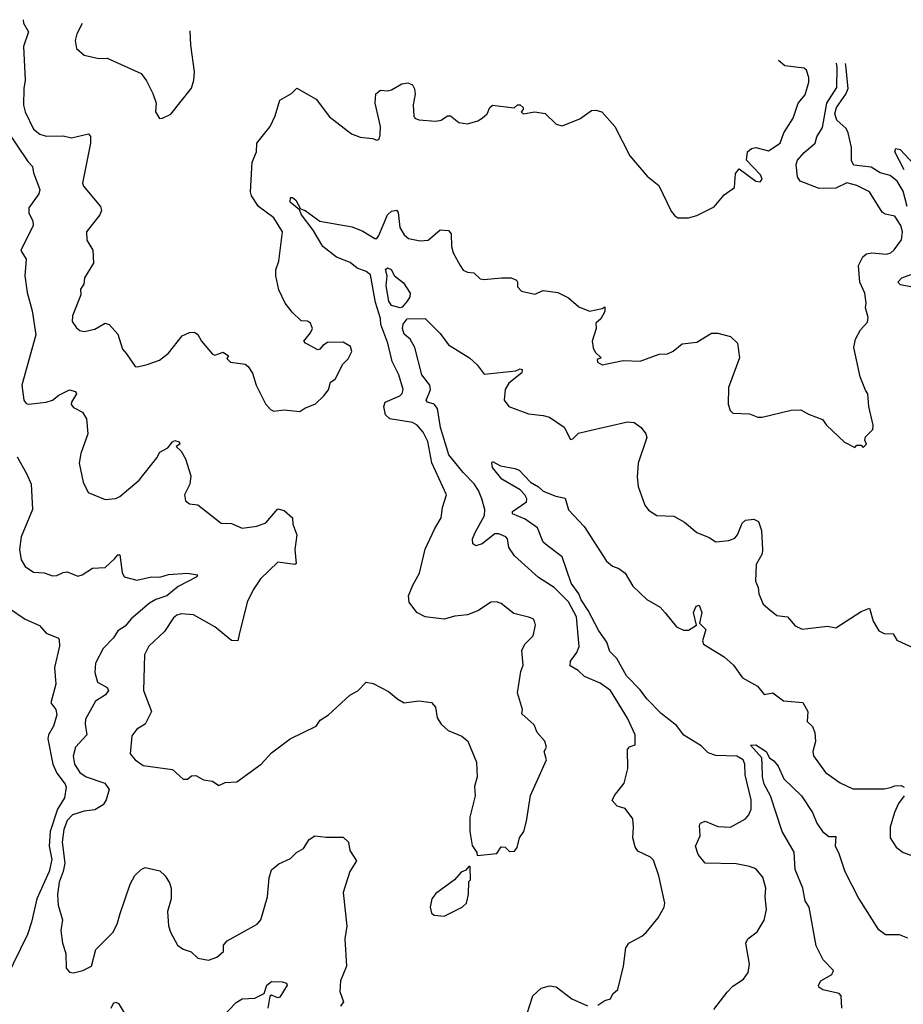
# Model space of a CAD drawing. Extents: x 1245515 to 1420776, y 606314 to 671314.
# Tile 317 of 385: x 1377389 to 1381585, y 657614 to 662292. Entities that reach past the tile are written whole.
import ezdxf

# ---------------------------------------------------------------- set-up
doc = ezdxf.new("R2010")
doc.units = 0

msp = doc.modelspace()

# ---------------------------------------------------------------- linework, layer by layer
at = {"layer": '0CON10XD'}
for points in [[(1377404.9, 662292.2), (1377406.5, 662275), (1377430.4, 662235), (1377407.6, 662165), (1377415.4, 662005), (1377407.9, 661965), (1377406.2, 661886.2), (1377414.7, 661854.7), (1377455, 661772.5), (1377485, 661748.2), (1377515, 661739.1), (1377595, 661740), (1377635, 661731.1), (1377715, 661750), (1377725, 661737.5), (1377725.6, 661705), (1377687.5, 661515), (1377691.1, 661501.1), (1377772, 661405), (1377778, 661385), (1377770, 661365), (1377705.9, 661284.1), (1377708, 661245), (1377736.5, 661196.5), (1377740, 661135), (1377696.2, 661065), (1377693.3, 661035), (1377678.3, 661011.7), (1377678.8, 660985), (1377639.4, 660885), (1377638.3, 660858.3), (1377658, 660828), (1377675, 660815.7), (1377695, 660811.4), (1377745, 660822.5), (1377795, 660850), (1377813.6, 660843.6), (1377855, 660797.5), (1377877.3, 660727.3), (1377896.2, 660705), (1377937.5, 660645), (1377947.7, 660642.3), (1377995, 660653.3), (1378052.5, 660675), (1378095, 660707.5), (1378160.5, 660789.5), (1378195, 660805.7), (1378218.3, 660808.3), (1378235, 660796.7), (1378252.5, 660765), (1378305, 660702.5), (1378315, 660697.5), (1378355, 660712.5), (1378380, 660695), (1378373, 660683), (1378390, 660665), (1378460, 660655), (1378473.9, 660643.9), (1378495, 660612.5), (1378512, 660555), (1378556.4, 660466.4), (1378580.7, 660440.7), (1378595, 660432.5), (1378645, 660438), (1378719.3, 660430.7), (1378743, 660447), (1378793.6, 660466.4), (1378833.3, 660505), (1378856, 660534), (1378865, 660570), (1378887.5, 660585), (1378924, 660655), (1378949.1, 660680.9), (1378966, 660715), (1378959.7, 660739.7), (1378925, 660760.4), (1378851.2, 660758.8), (1378828.6, 660745), (1378815, 660726.2), (1378805, 660724), (1378746.7, 660755), (1378737.5, 660765), (1378770, 660805), (1378778.8, 660825), (1378770.7, 660850.7), (1378755, 660860), (1378725, 660861.2), (1378682.4, 660902.4), (1378650, 660945), (1378619.2, 661009.2), (1378605.7, 661075), (1378605.9, 661104.1), (1378620, 661145), (1378636.5, 661285), (1378595, 661350.6), (1378522.2, 661405), (1378490.5, 661455), (1378484.6, 661474.6), (1378493.3, 661615), (1378513.1, 661665), (1378515.7, 661705), (1378578.1, 661785), (1378601.4, 661835), (1378625, 661910), (1378679.1, 661940.9), (1378705, 661967.5), (1378796.2, 661915), (1378860.3, 661830.3), (1378965, 661750), (1379005, 661733.3), (1379065, 661727.5), (1379085, 661720), (1379096.7, 661725), (1379101.2, 661745), (1379101.9, 661785), (1379076.5, 661895), (1379080.7, 661939.3), (1379102.7, 661957.3), (1379135, 661954), (1379155, 661958.8), (1379203.2, 661986.8), (1379231.7, 661991.7), (1379255, 661983.3), (1379264.3, 661964.3), (1379267.6, 661937.6), (1379257.9, 661887.9), (1379260, 661835), (1379265, 661823.8), (1379285, 661816.2), (1379365, 661810), (1379390, 661815), (1379420, 661835), (1379435, 661836.2), (1379475, 661803.3), (1379515, 661798), (1379565, 661812), (1379585.6, 661824.4), (1379608.8, 661845), (1379622, 661875), (1379634.5, 661885.5), (1379737, 661873), (1379753, 661887), (1379765, 661887.5), (1379780, 661875), (1379780, 661865), (1379770, 661855), (1379780, 661845), (1379835.9, 661854.1), (1379885, 661846.2), (1379936.4, 661796.4), (1379965, 661787.5), (1380049.5, 661820.5), (1380105, 661860), (1380125, 661862.5), (1380153.9, 661853.9), (1380214.5, 661784.5), (1380286.1, 661646.1), (1380368.8, 661548.8), (1380424.2, 661505), (1380482.7, 661382.7), (1380499.6, 661359.6), (1380515, 661350.6), (1380565, 661351.4), (1380605, 661361.2), (1380686.4, 661403.6), (1380735, 661460), (1380783.8, 661495), (1380788.1, 661561.9), (1380805, 661583.8), (1380885, 661525.6), (1380905, 661521.8), (1380915.6, 661535), (1380907.1, 661555), (1380840.8, 661625), (1380845.8, 661665), (1380865, 661680), (1380885, 661684.5), (1380945, 661669.6), (1381000, 661705), (1381018.6, 661755), (1381062.9, 661825), (1381085.6, 661895), (1381119.5, 661935), (1381135.8, 661995), (1381137, 662017), (1381125, 662052.5), (1381115, 662061.2), (1381023.3, 662073.3), (1380992.6, 662097.7)], [(1377685.7, 662273.8), (1377660.6, 662225), (1377653, 662193), (1377658, 662155), (1377695, 662124.2), (1377765, 662107.5), (1377805, 662110), (1377965, 662036.7), (1377991.2, 662001.2), (1378021.7, 661941.7), (1378036.7, 661895), (1378033.9, 661853.9), (1378053, 661823), (1378066.4, 661823.6), (1378105.9, 661844.1), (1378205, 661967.5), (1378215.7, 662005), (1378218.6, 662045), (1378201.9, 662171.9), (1378199, 662240)], [(1380535, 660752.5), (1380605, 660760), (1380675, 660803.3), (1380705, 660803.3), (1380765, 660787.5), (1380797.5, 660755), (1380807.1, 660685), (1380754.4, 660545), (1380753.8, 660465), (1380763.3, 660435), (1380775, 660422.5), (1380855, 660420), (1380893.6, 660403.6), (1380915, 660403.8), (1381052.3, 660437.7), (1381098.3, 660438.3), (1381135, 660417.5), (1381202, 660392), (1381220, 660365), (1381306.7, 660285), (1381355, 660260), (1381365, 660270), (1381385, 660270), (1381395, 660260), (1381410, 660275), (1381402.5, 660295), (1381405, 660310), (1381440, 660345), (1381442.5, 660365), (1381422, 660455), (1381417.5, 660515), (1381405, 660532.5), (1381380.6, 660595), (1381350, 660735), (1381357.5, 660775), (1381382, 660818), (1381415.7, 660855), (1381417.8, 660877.8), (1381406.1, 660923.9), (1381409.2, 660945), (1381402.7, 660992.7), (1381378.8, 661045), (1381372, 661125), (1381392.5, 661165), (1381410.5, 661179.5), (1381435, 661184.4), (1381505, 661178.2), (1381525.3, 661184.7), (1381541.7, 661198.3), (1381576.4, 661246.4), (1381581.8, 661285), (1381573.3, 661315), (1381545, 661358.5), (1381498.3, 661368.3), (1381485, 661377.1), (1381425, 661474.4), (1381365, 661504.4), (1381317.3, 661517.3), (1381265, 661491), (1381185, 661490), (1381095, 661524.3), (1381082.9, 661545), (1381076.7, 661605), (1381082.1, 661625), (1381115, 661662), (1381166.7, 661705), (1381174.7, 661735), (1381200.8, 661779.3), (1381222.7, 661895), (1381269.7, 661969.7), (1381271.3, 662065), (1381267.4, 662085.6)], [(1381604.3, 661405), (1381585, 661478.2), (1381555.6, 661525), (1381522.6, 661552.6), (1381475, 661565.1), (1381432, 661592), (1381350.5, 661600.5), (1381338.7, 661621.3), (1381339.6, 661685), (1381323.6, 661755), (1381313.4, 661775), (1381269.7, 661815), (1381259.3, 661845), (1381267.7, 661875), (1381312.4, 661937.6), (1381323.4, 661965), (1381312.8, 662075), (1381310.2, 662083.7)], [(1377319.2, 661779.2), (1377428.1, 661618.1), (1377449.4, 661595), (1377454.3, 661565), (1377484.4, 661485), (1377480, 661465), (1377432.1, 661397.9), (1377432.7, 661375), (1377451.4, 661335), (1377452.9, 661315), (1377394, 661195), (1377419.4, 661155), (1377412.9, 661075), (1377425, 660996.7), (1377448.3, 660908.3), (1377465.7, 660795), (1377399.2, 660555), (1377409.2, 660485), (1377419.2, 660469.2), (1377430, 660465), (1377515.3, 660474.7), (1377545, 660484.4), (1377575, 660507.5), (1377625, 660532.9), (1377653.8, 660525), (1377658, 660515), (1377634.2, 660475), (1377633.1, 660463.1), (1377645, 660450), (1377687.7, 660427.7), (1377705.6, 660395), (1377712.2, 660325), (1377678.7, 660231.3), (1377671.4, 660185), (1377690, 660095), (1377713.8, 660045), (1377795, 660012.5), (1377845, 660017.5), (1377865, 660026.7), (1377956.9, 660105), (1378039.9, 660210.1), (1378055, 660238), (1378092.4, 660257.6), (1378115, 660286.7), (1378125, 660293.3), (1378146.4, 660286.4), (1378150, 660275), (1378132.5, 660265), (1378155, 660242.5), (1378175.7, 660205), (1378201.2, 660125), (1378196.7, 660085), (1378171.2, 660035), (1378176.4, 660006.4), (1378195, 659992.5), (1378235, 659986.7), (1378345, 659900), (1378395, 659898.8), (1378445, 659876.2), (1378515, 659886), (1378557.9, 659902.1), (1378615, 659968.8), (1378645, 659960), (1378684.2, 659925), (1378685.7, 659895), (1378704.4, 659845), (1378695.5, 659775), (1378701.7, 659708.3), (1378695, 659704.4), (1378615, 659714), (1378532.5, 659635), (1378497, 659583), (1378469.5, 659525), (1378431.7, 659371.7), (1378425, 659341.2), (1378395, 659341.9), (1378315, 659406.9), (1378215, 659464.3), (1378155, 659468.9), (1378135, 659462.9), (1378119.8, 659450.2), (1378077.1, 659385), (1378001.9, 659315), (1377981.1, 659275), (1377976.9, 659105), (1378014.3, 659005), (1377985.5, 658944.5), (1377945, 658920.8), (1377921.1, 658888.9), (1377913.9, 658803.9), (1377936.7, 658775), (1377975, 658749.2), (1378115, 658730), (1378165, 658684.2), (1378185, 658683.3), (1378205, 658700), (1378225, 658701.2), (1378261.2, 658681.2), (1378305, 658673.8), (1378335, 658653.8), (1378365, 658668), (1378419.7, 658670.3), (1378535.5, 658754.5), (1378585, 658808.6), (1378673.3, 658875), (1378796.7, 658935), (1378815.8, 658964.2), (1378855, 658988.8), (1378957.3, 659082.7), (1378995, 659104), (1379035, 659144), (1379067.7, 659137.7), (1379140.7, 659100.7), (1379183.9, 659063.9), (1379215, 659046.7), (1379285, 659056.2), (1379345, 659047.5), (1379363.3, 659025), (1379371.2, 658975), (1379391.2, 658945), (1379423.3, 658915), (1379488.6, 658888.6), (1379516.7, 658865), (1379558, 658765), (1379562, 658695), (1379548.3, 658648.3), (1379552, 658605), (1379526.4, 658503.6), (1379526.7, 658435), (1379538.3, 658368.3), (1379560, 658335), (1379561.7, 658321.7), (1379655, 658330), (1379675, 658362.5), (1379695, 658360), (1379715, 658340), (1379738.3, 658341.7), (1379751.7, 658358.3), (1379762.5, 658405), (1379782.5, 658435), (1379796.1, 658483.9), (1379814.2, 658605.8), (1379891.2, 658775), (1379880, 658815), (1379890, 658835), (1379882, 658865), (1379846, 658905), (1379831.7, 658941.7), (1379774.1, 658994.1), (1379776.2, 659015), (1379753.2, 659093.2), (1379769.4, 659195), (1379780, 659225), (1379774.3, 659295), (1379787.5, 659325), (1379827.1, 659365), (1379838, 659415), (1379833.9, 659433.9), (1379826.7, 659445), (1379805, 659454), (1379735, 659471.4), (1379675, 659518.8), (1379653.9, 659526.1), (1379626.1, 659523.9), (1379567.5, 659485), (1379515, 659464.2), (1379455, 659457.8), (1379405, 659444.3), (1379314.4, 659454.4), (1379275, 659475.8), (1379238, 659525), (1379236, 659555), (1379256, 659605), (1379288.3, 659661.7), (1379315, 659776.2), (1379360, 659875), (1379390, 659925), (1379396.9, 659975), (1379415.7, 660035), (1379346.8, 660186.8), (1379327.4, 660287.4), (1379305, 660332), (1379275.9, 660365.9), (1379255, 660377.6), (1379146.2, 660395), (1379126.2, 660415), (1379117.5, 660455), (1379124.2, 660475), (1379194.4, 660505), (1379205, 660515.7), (1379209.7, 660535), (1379189.7, 660605), (1379158.3, 660668.3), (1379136.8, 660755), (1379103.6, 660843.6), (1379102.1, 660872.1), (1379078.9, 660948.9), (1379055, 661080.5), (1379035, 661095.2), (1378991.2, 661111.2), (1378958.1, 661138.1), (1378893.4, 661163.4), (1378828.1, 661215), (1378782.6, 661292.6), (1378726.7, 661365), (1378718.3, 661388.3), (1378673.8, 661425), (1378675, 661447.5), (1378685, 661447.5), (1378700, 661435), (1378723, 661393), (1378745, 661385.5), (1378815, 661335.6), (1378967.4, 661307.4), (1379017.9, 661287.9), (1379075, 661252), (1379085, 661252), (1379095, 661266.2), (1379136.2, 661365), (1379155, 661382.7), (1379177.8, 661387.8), (1379186.7, 661376.7), (1379194.6, 661305), (1379215, 661270), (1379235, 661252.9), (1379291.3, 661241.3), (1379328.8, 661245), (1379385, 661294.2), (1379425, 661290), (1379437.5, 661275), (1379440, 661215), (1379448.1, 661185), (1379480, 661125), (1379495, 661102.5), (1379515, 661092.9), (1379545, 661090), (1379575, 661060.7), (1379595, 661057.2), (1379676.2, 661066.2), (1379722.5, 661065), (1379747.5, 661055), (1379753.3, 661045), (1379753, 661023), (1379772, 661002), (1379835, 660987.5), (1379875, 661006), (1379945, 660996), (1379995, 660970), (1380045, 660927.5), (1380095, 660906.7), (1380155, 660920), (1380168.3, 660928.3), (1380167.5, 660905), (1380149.2, 660870.8), (1380125, 660850), (1380126.2, 660825), (1380108.1, 660765), (1380112.5, 660732.5), (1380122.3, 660712.3), (1380150, 660685), (1380131.7, 660678.3), (1380133.3, 660665), (1380155, 660652), (1380255, 660673.3), (1380335, 660670), (1380425, 660702.5), (1380466.1, 660703.9), (1380493, 660717), (1380535, 660752.5)], [(1381588.6, 661578.6), (1381544.7, 661665), (1381549.1, 661680.9), (1381570.5, 661675), (1381635.4, 661605.4)], [(1379195, 660923.1), (1379155, 660934.8), (1379141.6, 660955), (1379128.5, 661028.5), (1379134.4, 661075), (1379125.6, 661105), (1379135, 661113.3), (1379152.7, 661105), (1379169.6, 661075), (1379211.9, 661041.9), (1379242.8, 660992.8), (1379241.4, 660975), (1379228.5, 660955), (1379205, 660926.6), (1379195, 660923.1)], [(1381645, 661018.9), (1381572.4, 661032.4), (1381558.8, 661045), (1381578, 661065), (1381656.3, 661095)], [(1380135, 657610), (1380168.3, 657631.7), (1380195, 657640), (1380206.2, 657663.8), (1380228.8, 657685), (1380255.9, 657795.9), (1380267, 657883), (1380282.5, 657905), (1380342.7, 657937.3), (1380363.8, 657955), (1380421.2, 658025), (1380450, 658075), (1380453.3, 658095), (1380424.3, 658225), (1380398.3, 658298.3), (1380385, 658312.5), (1380325, 658342), (1380312.4, 658362.4), (1380300, 658405), (1380304.3, 658455), (1380300, 658495), (1380265, 658544), (1380225.7, 658555.7), (1380202.3, 658582.3), (1380213.2, 658606.8), (1380260, 658665), (1380276.2, 658735), (1380276, 658824), (1380285, 658837.5), (1380312.5, 658847.5), (1380311.9, 658895), (1380275, 658972.9), (1380195, 659104.4), (1380145, 659139.1), (1380071.6, 659171.6), (1380040.4, 659200.4), (1380002.9, 659222.9), (1380004.4, 659245), (1380035, 659285.8), (1380046, 659314), (1380032.6, 659455), (1379995, 659525.9), (1379927.5, 659595), (1379852.2, 659642.2), (1379738.1, 659745), (1379711.4, 659785), (1379705.6, 659825), (1379698, 659835), (1379665, 659850), (1379645, 659848.8), (1379585, 659801.5), (1379555, 659792.9), (1379541.5, 659801.5), (1379540, 659825), (1379551.6, 659855), (1379595.8, 659935.8), (1379597.2, 659965), (1379583.3, 660015), (1379568.1, 660055), (1379547.5, 660087.5), (1379495, 660140.4), (1379427.3, 660225), (1379387.5, 660355), (1379373.1, 660445), (1379358, 660465), (1379325.6, 660475.6), (1379318.6, 660485), (1379332.7, 660517.3), (1379339.5, 660535), (1379336.5, 660555), (1379298.6, 660605), (1379264.7, 660735), (1379243.1, 660775), (1379215, 660797.3), (1379207.6, 660825), (1379210.4, 660845), (1379229.6, 660870.4), (1379315, 660871.9), (1379385, 660801.9), (1379425, 660747.5), (1379525.4, 660685.4), (1379562, 660652), (1379595, 660607.5), (1379745, 660624.5), (1379765, 660633.3), (1379775, 660630), (1379773.5, 660615), (1379711.2, 660565), (1379694.5, 660535), (1379690, 660485), (1379712, 660455), (1379805, 660419.4), (1379875, 660412.2), (1379905, 660403.1), (1379975, 660356), (1380005, 660297.5), (1380015, 660300), (1380042.5, 660327.5), (1380082.6, 660337.4), (1380275, 660381.5), (1380307.6, 660377.6), (1380340, 660355), (1380362.5, 660325), (1380367, 660307), (1380325.7, 660185), (1380320.5, 660119.5), (1380325.5, 660075), (1380357.5, 659985), (1380375, 659962), (1380415, 659936.2), (1380495, 659934), (1380545.4, 659905.4), (1380605, 659855.7), (1380662.7, 659832.7), (1380695, 659812), (1380757, 659817), (1380785, 659829.2), (1380797.8, 659845), (1380820.6, 659899.4), (1380835, 659914.2), (1380875, 659918.6), (1380897.6, 659907.6), (1380912, 659865), (1380916.7, 659775), (1380914.4, 659755), (1380885.8, 659704.2), (1380884, 659625), (1380896, 659595), (1380899.2, 659565), (1380920, 659515), (1380951.7, 659488.3), (1380985, 659462), (1381035.7, 659455.7), (1381071.7, 659411.7), (1381105, 659396.2), (1381225, 659410), (1381265, 659402), (1381385, 659480), (1381425, 659496), (1381441.4, 659435), (1381468.8, 659388.8), (1381495, 659376), (1381537.5, 659375), (1381554.3, 659344.3), (1381640, 659305)], [(1377376.9, 660215), (1377423.5, 660133.5), (1377443.6, 660085), (1377448.9, 659965), (1377395.3, 659835), (1377387.8, 659775), (1377395.2, 659725.2), (1377414.3, 659694.3), (1377455, 659667.5), (1377505, 659664.3), (1377545, 659649.6), (1377565, 659650.8), (1377595, 659666.4), (1377615, 659668.9), (1377665, 659648.6), (1377685, 659654.4), (1377735, 659685.6), (1377795, 659690), (1377838.9, 659731.1)], [(1380685, 657590), (1380748.3, 657671.7), (1380775, 657700), (1380825.9, 657734.1), (1380848, 657765), (1380854, 657805), (1380836.7, 657905), (1380847.5, 657925), (1380891.7, 657958.3), (1380925, 658013.3), (1380935.6, 658065), (1380929.1, 658125), (1380933.1, 658165), (1380918.3, 658218.3), (1380885, 658256.9), (1380855, 658268.8), (1380790.9, 658280.9), (1380645, 658284.5), (1380610.9, 658325), (1380598.6, 658365), (1380620.6, 658415), (1380618, 658465), (1380622.5, 658475), (1380645, 658484), (1380705, 658459.1), (1380765, 658455.6), (1380835, 658495.8), (1380851.4, 658515), (1380861.9, 658541.9), (1380862.2, 658585), (1380834.5, 658704.5), (1380832.1, 658755), (1380825, 658775.9), (1380795, 658792.9), (1380695, 658796.5), (1380659.2, 658809.2), (1380625, 658842), (1380543.2, 658893.2), (1380508.8, 658938.8), (1380435, 658995.4), (1380366.7, 659065), (1380335, 659108.6), (1380271.3, 659175), (1380225, 659257.5), (1380190.8, 659290.7), (1380177.1, 659335), (1380139.1, 659389.1), (1380088.7, 659485), (1380055.2, 659535), (1380044.1, 659565), (1380007.7, 659615), (1379965, 659740.8), (1379894.1, 659794.1), (1379875, 659810), (1379847.8, 659877.8), (1379788.8, 659918.8), (1379730, 659945), (1379730, 659955), (1379795, 660001.2), (1379797.1, 660015), (1379787.5, 660035), (1379765, 660057.9), (1379679.3, 660109.3), (1379634.6, 660165), (1379630.6, 660185), (1379635, 660193.8), (1379672.1, 660172.1), (1379740.5, 660160.5), (1379761.2, 660151.2), (1379815.5, 660095), (1379853.1, 660073.1), (1379875, 660052.7), (1379935, 660028.8), (1379979, 660019), (1379995, 659964), (1380069.2, 659885), (1380175, 659720), (1380203.8, 659695), (1380235, 659684), (1380265, 659662), (1380301.1, 659601.1), (1380366.9, 659536.9), (1380430.8, 659500.8), (1380454, 659474), (1380507.4, 659407.4), (1380542.1, 659392.1), (1380565, 659391.9), (1380602.5, 659415), (1380588.8, 659475), (1380601.1, 659505), (1380615, 659510.9), (1380627.7, 659475), (1380617.5, 659425), (1380646.8, 659395), (1380631.7, 659341.7), (1380635.6, 659325.6), (1380735, 659264.2), (1380779.2, 659225), (1380821.9, 659165), (1380892, 659125), (1380925, 659086.7), (1380965, 659093.3), (1381016.6, 659056.6), (1381107.5, 659047.5), (1381131.1, 659005), (1381128.3, 658958.3), (1381154.6, 658934.6), (1381164.7, 658904.7), (1381167.6, 658862.4), (1381155.8, 658815), (1381158, 658795), (1381215, 658715.7), (1381285.6, 658665.6), (1381345, 658638.1), (1381495, 658637.8), (1381525, 658644.2), (1381545, 658652.5), (1381575, 658654), (1381588.8, 658645)], [(1377838.9, 659731.1), (1377855, 659750), (1377865, 659750), (1377875.5, 659665), (1377884.4, 659645), (1377945, 659628.8), (1378015, 659644.7), (1378055, 659643.9), (1378096.1, 659656.1), (1378185, 659662.2), (1378232.5, 659655), (1378230, 659645), (1378141.4, 659598.6), (1378088, 659555), (1378035, 659537.6), (1378005, 659520.3), (1377918, 659445), (1377889.9, 659410.1), (1377855, 659388.2), (1377833.8, 659355), (1377785, 659304.6), (1377748.4, 659235), (1377745, 659190), (1377758.9, 659145), (1377805, 659119.2), (1377810, 659105), (1377796, 659085), (1377748.9, 659055), (1377702, 658968), (1377699.2, 658945), (1377707.8, 658895), (1377653.1, 658835), (1377643.4, 658793.4), (1377648.9, 658755), (1377674.8, 658714.8), (1377704.8, 658694.8), (1377792.9, 658665), (1377813.2, 658635), (1377799.4, 658585), (1377785, 658562.1), (1377745, 658538.2), (1377695, 658531.4), (1377639.6, 658515), (1377615, 658487.3), (1377598.9, 658445), (1377590.7, 658385), (1377602.7, 658285), (1377595.6, 658245), (1377576.8, 658195), (1377568.7, 658135), (1377572.1, 658085), (1377592.9, 658015), (1377584.2, 657965), (1377591.4, 657905), (1377607.8, 657855), (1377609.2, 657785), (1377625, 657766), (1377645, 657762.9), (1377688.8, 657775), (1377729.4, 657795), (1377749.7, 657875), (1377830.8, 657955), (1377851.5, 657995), (1377865.3, 658044.7), (1377912.9, 658185), (1377935, 658225.8), (1377965, 658253.8), (1377985, 658263.8), (1378055, 658247.5), (1378080, 658225), (1378100.7, 658190.7), (1378108.1, 658165), (1378108.5, 658115), (1378091.4, 658055), (1378096.1, 657986.1), (1378105, 657957.5), (1378138.8, 657895), (1378165, 657876.2), (1378203.8, 657863.8), (1378235, 657833.8), (1378285, 657824.2), (1378325, 657838.6), (1378357.5, 657865), (1378356.2, 657895), (1378374.3, 657915), (1378516.9, 657995), (1378534.4, 658015), (1378566.4, 658125), (1378572.9, 658215), (1378585, 658252.5), (1378619.3, 658280.7), (1378675, 658306.7), (1378703.3, 658335), (1378736, 658355), (1378763, 658397), (1378790, 658415), (1378845, 658407.5), (1378925, 658407.5), (1378950, 658385), (1378956.7, 658345), (1378988, 658295), (1378957.1, 658245), (1378925.6, 658145), (1378942.5, 657985), (1378933.1, 657925), (1378941.2, 657795), (1378912.9, 657725), (1378909.2, 657675), (1378927.1, 657625), (1378912, 657605)], [(1377340, 659495), (1377415, 659443.3), (1377483.6, 659413.6), (1377515, 659377.5), (1377573.3, 659353.3), (1377576.7, 659345), (1377577.5, 659315), (1377553.7, 659215), (1377561.1, 659135), (1377536.2, 659046.2), (1377560, 659015), (1377565, 658990), (1377549.2, 658935), (1377525.5, 658895), (1377521.8, 658875), (1377546.9, 658755), (1377565, 658712.7), (1377605, 658659.5), (1377609.5, 658645), (1377601, 658595), (1377568.6, 658541.4), (1377532.9, 658435), (1377528.8, 658365), (1377541.4, 658301.4), (1377528.4, 658245), (1377470, 658115), (1377445.3, 658005), (1377425.2, 657945), (1377322.9, 657735)], [(1381294, 657595), (1381290, 657655), (1381280, 657665), (1381202.6, 657682.6), (1381184, 657695), (1381182.5, 657705), (1381192.9, 657725), (1381246.2, 657755), (1381253.8, 657775), (1381205.4, 657825.4), (1381172, 657892), (1381137.7, 658075), (1381118.6, 658105), (1381108.7, 658165), (1381071.9, 658255), (1381066.2, 658336.2), (1381010.6, 658435), (1380953.9, 658603.9), (1380925, 658660), (1380917.3, 658695), (1380915.6, 658755.6), (1380912.7, 658785), (1380860, 658845), (1380885, 658846.4), (1380933.3, 658815), (1380950, 658785), (1380970.6, 658770.6), (1380990.5, 658745), (1381018.6, 658685), (1381101.2, 658605), (1381154.4, 658525), (1381174.1, 658474.1), (1381200.9, 658435), (1381231.9, 658411.9), (1381265, 658412), (1381261.8, 658365), (1381278.1, 658335), (1381307.5, 658245), (1381373.3, 658115), (1381465, 657972.2), (1381500, 657945), (1381565, 657946.2), (1381605, 657930)], [(1381590, 658605), (1381561.7, 658568.3), (1381543.3, 658525), (1381522.2, 658455), (1381522.5, 658405), (1381550.7, 658360.7), (1381585, 658335.8), (1381625, 658320.8)], [(1379405, 658033.3), (1379490, 658075), (1379510, 658095), (1379520, 658135), (1379522.5, 658197.5), (1379530, 658205), (1379528.3, 658268.3), (1379521.7, 658268.3), (1379508.3, 658251.7), (1379485, 658242.5), (1379454, 658206), (1379365, 658140), (1379346.2, 658115), (1379338.8, 658075), (1379345, 658047.5), (1379357, 658037), (1379405, 658033.3)], [(1378314.3, 657515), (1378416.9, 657623.1), (1378445, 657640.5), (1378505, 657642.7), (1378550, 657665), (1378563.3, 657705), (1378585, 657722.5), (1378635, 657721.2), (1378655.7, 657715), (1378658.5, 657705), (1378625, 657648), (1378615, 657644), (1378585, 657657.5), (1378576.7, 657653.3), (1378566.7, 657595)], [(1379796.9, 657565), (1379825.5, 657654.5), (1379865, 657691.4), (1379905, 657701.4), (1379936.4, 657696.4), (1380010.3, 657640.3), (1380085, 657607.5)], [(1377822.5, 657595), (1377835, 657620), (1377845, 657624.2), (1377858, 657618), (1377888.3, 657568.3)]]:
    msp.add_lwpolyline(points, dxfattribs=at)

doc.saveas('drawing.dxf')
